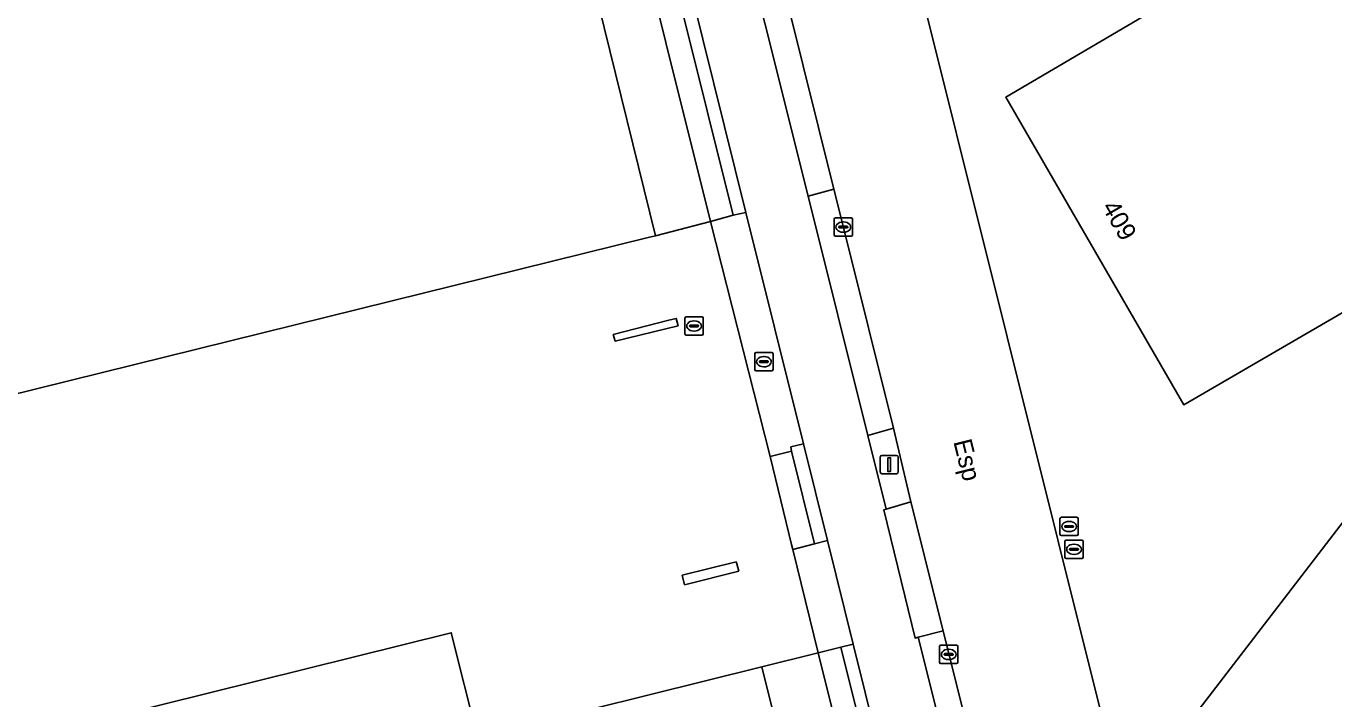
# Model space of a CAD drawing. Extents: x 161385 to 162589, y 388479 to 389756.
# Drawn here: x 162143.2 to 162214.6, y 388892.6 to 388929.3 of the extents above; entities that cross this region are included whole.
import ezdxf

# ---------------------------------------------------------------- set-up
doc = ezdxf.new("R2010")
doc.units = 0
for name, color, linetype in [('IMGEO_Berm_groen', 7, 'Continuous'), ('IMGEO_Brandkraan', 7, 'Continuous'), ('IMGEO_Erf', 7, 'Continuous'), ('IMGEO_Fietspad_gesloten', 7, 'Continuous'), ('IMGEO_Groenvoorziening', 7, 'Continuous'), ('IMGEO_Haag', 7, 'Continuous'), ('IMGEO_Kolk', 7, 'Continuous'), ('IMGEO_Lichtmast', 7, 'Continuous'), ('IMGEO_Openbare_ruimte_label', 7, 'Continuous'), ('IMGEO_Pand', 7, 'Continuous'), ('IMGEO_Pand_nummerreeks', 7, 'Continuous'), ('IMGEO_Rijbaan_lokaal_gesloten', 7, 'Continuous'), ('IMGEO_Rioolput', 7, 'Continuous'), ('IMGEO_Voetpad_open', 7, 'Continuous')]:
    doc.layers.add(name, color=color, linetype=linetype)

msp = doc.modelspace()

# ---------------------------------------------------------------- linework, layer by layer
at = {"layer": 'IMGEO_Berm_groen'}
for points in [[(162168.252, 388959.856), (162174.351, 388948.443), (162174.712, 388947.441), (162181.806, 388918.962), (162182.503, 388919.118), (162175.468, 388947.425)], [(162173.035, 388960.094), (162178.112, 388950.367), (162178.805, 388948.341), (162185.895, 388919.999), (162187.309, 388920.388), (162183.124, 388937.227), (162178.223, 388956.81)], [(162193.265, 388896.286), (162191.915, 388895.933), (162207.606, 388833.207)], [(162211.426, 388823.482), (162207.148, 388840.97), (162202.335, 388860.2), (162200.937, 388865.633), (162193.265, 388896.286)], [(162204.161, 388831.979), (162188.36, 388895.556), (162187.678, 388895.387), (162203.383, 388832.334), (162203.503, 388831.163), (162203.372, 388829.992), (162199.262, 388811.491), (162198.971, 388810.158), (162197.816, 388810.478), (162144.44, 388825.28)]]:
    msp.add_lwpolyline(points, dxfattribs=at)
at = {"layer": 'IMGEO_Brandkraan'}
for p, q in [((162182.984, 388910.543), (162182.984, 388911.395)), ((162183.059, 388911.469), (162183.911, 388911.469)), ((162183.472, 388911.249), (162183.497, 388911.249)), ((162183.985, 388911.395), (162183.985, 388910.543)), ((162183.911, 388910.469), (162183.059, 388910.469)), ((162183.243, 388910.963), (162183.243, 388910.975)), ((162183.681, 388910.926), (162183.283, 388910.926)), ((162183.286, 388911.012), (162183.684, 388911.012)), ((162183.495, 388910.689), (162183.47, 388910.689)), ((162183.727, 388910.975), (162183.727, 388910.963))]:
    msp.add_line(p, q, dxfattribs=at)
for points in [[(162182.984, 388910.543), (162182.984, 388911.395)], [(162183.059, 388911.469), (162183.911, 388911.469)], [(162183.985, 388911.395), (162183.985, 388910.543)], [(162183.911, 388910.469), (162183.059, 388910.469)]]:
    msp.add_lwpolyline(points, dxfattribs=at)
for centre, radius, start, end in [((162183.061, 388911.393), 0.0765, 91.55205, 178.44795), ((162183.061, 388911.393), 0.0765, 91.55205, 178.44795), ((162183.909, 388911.393), 0.0765, 1.55205, 88.44795), ((162183.909, 388911.393), 0.0765, 1.55205, 88.44795), ((162183.061, 388910.545), 0.0765, 181.55205, 268.44795), ((162183.061, 388910.545), 0.0765, 181.55205, 268.44795), ((162183.283, 388910.972), 0.0403, 85.87752, 175.75265), ((162183.28, 388910.962), 0.0366, 178.93798, 274.71019), ((162183.684, 388910.969), 0.043, 264.86636, 352.45326), ((162183.688, 388910.974), 0.0386, 1.73085, 96.63898), ((162183.909, 388910.545), 0.0765, 271.55205, 358.44795), ((162183.909, 388910.545), 0.0765, 271.55205, 358.44795)]:
    msp.add_arc(centre, radius, start, end, dxfattribs=at)
for centre, major_axis, ratio, start_param, end_param in [((162183.471, 388910.969), (-0.387, 0.002), 0.722429, 4.712389, 7.853982), ((162183.496, 388910.969), (-0.39, 0.002), 0.717154, 1.570796, 4.712389)]:
    msp.add_ellipse(centre, major_axis=major_axis, ratio=ratio, start_param=start_param, end_param=end_param, dxfattribs=at)
at = {"layer": 'IMGEO_Erf'}
for points in [[(162205.565, 388889.805), (162226.358, 388916.854), (162240.417, 388950.904), (162224.076, 388941.428), (162229.276, 388932.462), (162223.571, 388918.583), (162206.409, 388908.625), (162196.702, 388925.403), (162214.07, 388935.626), (162208.932, 388944.442), (162211.169, 388945.746), (162201.412, 388962.483), (162199.18, 388961.18), (162188.976, 388978.704)], [(162183.768, 388977.824), (162184.88, 388973.335), (162189.456, 388954.856), (162186.365, 388954.055), (162191.224, 388934.569), (162202.309, 388890.111)], [(162132.018, 388887.649), (162166.416, 388896.18), (162167.852, 388890.466), (162183.364, 388894.315), (162186.448, 388895.081), (162185.059, 388900.727), (162184.992, 388901.004), (162183.819, 388905.803), (162180.574, 388918.618), (162177.572, 388917.843), (162177.16, 388917.737), (162138.538, 388908.194), (162139.672, 388903.596), (162139.769, 388903.263), (162113.318, 388896.678), (162111.134, 388905.465), (162097.709, 388959.487), (162092.864, 388959.27), (162092.007, 388959.232), (162070.244, 388958.003)]]:
    msp.add_lwpolyline(points, dxfattribs=at)
for points in [[(162175.263, 388912.453), (162178.288, 388913.227), (162178.7, 388913.332), (162178.8, 388912.928), (162175.374, 388912.09)], [(162181.979, 388900.056), (162182.005, 388899.95), (162182.109, 388899.534), (162179.159, 388898.799), (162179.029, 388899.32)]]:
    msp.add_lwpolyline(points, close=True, dxfattribs=at)
at = {"layer": 'IMGEO_Fietspad_gesloten'}
for points in [[(162207.606, 388833.207), (162191.915, 388895.933), (162191.743, 388895.888), (162190.041, 388902.881), (162190.167, 388902.919), (162189.162, 388906.938), (162185.895, 388919.999), (162178.805, 388948.341), (162178.112, 388950.367)], [(162175.468, 388947.425), (162182.503, 388919.118), (162185.642, 388906.491), (162186.955, 388901.209), (162188.36, 388895.556), (162204.161, 388831.979)]]:
    msp.add_lwpolyline(points, dxfattribs=at)
at = {"layer": 'IMGEO_Groenvoorziening'}
for points in [[(162239.092, 389024.232), (162220.427, 389011.743), (162215.633, 389008.346), (162219.792, 389002.347), (162224.181, 389004.888), (162241.542, 389019.155), (162259.427, 389028.006), (162271.605, 389026.307), (162264.508, 389009.017), (162260.806, 389000), (162240.417, 388950.904), (162226.358, 388916.854), (162205.565, 388889.805)], [(162170.939, 388944.575), (162174.455, 388930.454), (162177.572, 388917.843), (162180.574, 388918.618), (162173.275, 388947.868), (162169.439, 388955.072), (162165.933, 388952.778), (162170.086, 388946.422)], [(162197.491, 388827.486), (162196.957, 388825.564), (162198.402, 388825.168), (162200.919, 388824.477), (162202.145, 388829.978), (162202.283, 388830.935), (162202.214, 388831.899), (162186.448, 388895.081), (162183.364, 388894.315), (162190.591, 388865.254), (162190.288, 388865.174), (162190.162, 388865.576), (162189.064, 388865.285), (162197.59, 388830.934)]]:
    msp.add_lwpolyline(points, dxfattribs=at)
msp.add_lwpolyline([(162191.505, 388903.316), (162190.561, 388907.35), (162189.162, 388906.938), (162190.167, 388902.919)], close=True, dxfattribs=at)
at = {"layer": 'IMGEO_Haag'}
msp.add_lwpolyline([(162170.939, 388944.575), (162174.455, 388930.454), (162177.572, 388917.843), (162180.574, 388918.618), (162173.275, 388947.868), (162169.439, 388955.072), (162165.933, 388952.778), (162170.086, 388946.422)], dxfattribs=at)
at = {"layer": 'IMGEO_Kolk'}
for p, q in [((162187.32, 388917.888), (162187.32, 388918.74)), ((162187.395, 388918.814), (162188.247, 388918.814)), ((162187.579, 388918.308), (162187.579, 388918.32)), ((162187.622, 388918.357), (162188.02, 388918.357)), ((162187.808, 388918.594), (162187.833, 388918.594)), ((162188.063, 388918.32), (162188.063, 388918.308)), ((162188.321, 388918.74), (162188.321, 388917.888)), ((162188.247, 388917.814), (162187.395, 388917.814)), ((162188.017, 388918.271), (162187.619, 388918.271)), ((162187.831, 388918.034), (162187.806, 388918.034)), ((162193.15, 388895.501), (162194.002, 388895.501)), ((162193.075, 388894.575), (162193.075, 388895.427)), ((162193.334, 388894.995), (162193.334, 388895.007)), ((162193.772, 388894.958), (162193.374, 388894.958)), ((162193.377, 388895.044), (162193.775, 388895.044)), ((162193.563, 388895.281), (162193.588, 388895.281)), ((162193.818, 388895.007), (162193.818, 388894.995)), ((162194.076, 388895.427), (162194.076, 388894.575)), ((162194.002, 388894.501), (162193.15, 388894.501)), ((162193.586, 388894.721), (162193.561, 388894.721))]:
    msp.add_line(p, q, dxfattribs=at)
for points in [[(162187.32, 388917.888), (162187.32, 388918.74)], [(162187.395, 388918.814), (162188.247, 388918.814)], [(162188.321, 388918.74), (162188.321, 388917.888)], [(162188.247, 388917.814), (162187.395, 388917.814)], [(162193.15, 388895.501), (162194.002, 388895.501)], [(162193.075, 388894.575), (162193.075, 388895.427)], [(162194.076, 388895.427), (162194.076, 388894.575)], [(162194.002, 388894.501), (162193.15, 388894.501)]]:
    msp.add_lwpolyline(points, dxfattribs=at)
for centre, radius, start, end in [((162187.397, 388918.738), 0.0765, 91.55205, 178.44795), ((162187.397, 388918.738), 0.0765, 91.55205, 178.44795), ((162187.619, 388918.317), 0.0403, 85.87752, 175.75265), ((162187.616, 388918.307), 0.0366, 178.93798, 274.71019), ((162188.02, 388918.314), 0.043, 264.86636, 352.45326), ((162188.024, 388918.319), 0.0386, 1.73085, 96.63898), ((162188.245, 388918.738), 0.0765, 1.55205, 88.44795), ((162188.245, 388918.738), 0.0765, 1.55205, 88.44795), ((162187.397, 388917.89), 0.0765, 181.55205, 268.44795), ((162187.397, 388917.89), 0.0765, 181.55205, 268.44795), ((162188.245, 388917.89), 0.0765, 271.55205, 358.44795), ((162188.245, 388917.89), 0.0765, 271.55205, 358.44795), ((162193.152, 388895.425), 0.0765, 91.55205, 178.44795), ((162193.152, 388895.425), 0.0765, 91.55205, 178.44795), ((162194, 388895.425), 0.0765, 1.55205, 88.44795), ((162194, 388895.425), 0.0765, 1.55205, 88.44795), ((162193.374, 388895.004), 0.0403, 85.87752, 175.75265), ((162193.371, 388894.994), 0.0366, 178.93798, 274.71019), ((162193.775, 388895.001), 0.043, 264.86636, 352.45326), ((162193.779, 388895.006), 0.0386, 1.73085, 96.63898), ((162193.152, 388894.577), 0.0765, 181.55205, 268.44795), ((162193.152, 388894.577), 0.0765, 181.55205, 268.44795), ((162194, 388894.577), 0.0765, 271.55205, 358.44795), ((162194, 388894.577), 0.0765, 271.55205, 358.44795)]:
    msp.add_arc(centre, radius, start, end, dxfattribs=at)
for centre, major_axis, ratio, start_param, end_param in [((162187.807, 388918.314), (-0.387, 0.002), 0.722429, 4.712389, 7.853982), ((162187.832, 388918.314), (-0.39, 0.002), 0.717154, 1.570796, 4.712389), ((162193.562, 388895.001), (-0.387, 0.002), 0.722429, 4.712389, 7.853982), ((162193.587, 388895.001), (-0.39, 0.002), 0.717154, 1.570796, 4.712389)]:
    msp.add_ellipse(centre, major_axis=major_axis, ratio=ratio, start_param=start_param, end_param=end_param, dxfattribs=at)
at = {"layer": 'IMGEO_Lichtmast'}
for p, q in [((162189.831, 388904.957), (162189.831, 388905.757)), ((162189.831, 388905.757), (162189.831, 388904.957)), ((162189.931, 388905.857), (162190.721, 388905.857)), ((162190.721, 388905.857), (162189.931, 388905.857)), ((162190.821, 388905.757), (162190.821, 388904.957)), ((162190.821, 388904.957), (162190.821, 388905.757)), ((162190.721, 388904.857), (162189.931, 388904.857)), ((162189.931, 388904.857), (162190.721, 388904.857))]:
    msp.add_line(p, q, dxfattribs=at)
msp.add_lwpolyline([(162190.251, 388905.732), (162190.401, 388905.732), (162190.401, 388904.982), (162190.251, 388904.982), (162190.251, 388905.732)], dxfattribs=at)
for centre, start, end in [((162189.931, 388905.757), 90, 180), ((162189.931, 388905.757), 90, 180), ((162190.721, 388905.757), 0, 90), ((162190.721, 388905.757), 360, 90), ((162189.931, 388904.957), 180, 270), ((162189.931, 388904.957), 180, 270), ((162190.721, 388904.957), 270, 0), ((162190.721, 388904.957), 270, 0)]:
    msp.add_arc(centre, 0.1, start, end, dxfattribs=at)
at = {"layer": 'IMGEO_Pand'}
for points in [[(162169.55, 388944.027), (162168.778, 388945.775), (162161.824, 388956.412), (162160.993, 388958.019), (162160.239, 388959.703), (162159.611, 388961.555), (162127.029, 388959.717), (162126.962, 388961.16), (162114.266, 388960.436), (162108.384, 388960.1), (162107.827, 388960.068), (162106.591, 388960.016), (162097.709, 388959.487), (162111.134, 388905.465), (162113.318, 388896.678), (162139.769, 388903.263), (162139.672, 388903.596), (162138.538, 388908.194), (162177.16, 388917.737), (162177.572, 388917.843), (162174.455, 388930.454), (162173.027, 388930.101)], [(162224.076, 388941.428), (162214.07, 388935.626), (162196.702, 388925.403), (162206.409, 388908.625), (162223.571, 388918.583), (162229.276, 388932.462)], [(162178.8, 388912.928), (162178.7, 388913.332), (162178.288, 388913.227), (162175.263, 388912.453), (162175.374, 388912.09)], [(162181.979, 388900.056), (162179.029, 388899.32), (162179.159, 388898.799), (162182.109, 388899.534), (162182.005, 388899.95)]]:
    msp.add_lwpolyline(points, close=True, dxfattribs=at)
msp.add_lwpolyline([(162197.59, 388830.934), (162189.064, 388865.285), (162190.162, 388865.576), (162190.288, 388865.174), (162190.591, 388865.254), (162183.364, 388894.315), (162167.852, 388890.466), (162166.416, 388896.18), (162132.018, 388887.649), (162146.475, 388829.422), (162146.531, 388829.196), (162168.229, 388823.15), (162168.624, 388824.595), (162194.672, 388817.342), (162195.654, 388820.875), (162196.957, 388825.564), (162197.491, 388827.486)], dxfattribs=at)
at = {"layer": 'IMGEO_Rijbaan_lokaal_gesloten'}
for points in [[(162204.281, 388882.203), (162202.309, 388890.111), (162191.224, 388934.569), (162186.365, 388954.055), (162184.443, 388961.763)], [(162177.46, 388959.97), (162178.223, 388956.81), (162183.124, 388937.227), (162187.309, 388920.388), (162187.85, 388918.21), (162190.561, 388907.35), (162191.505, 388903.316), (162193.265, 388896.286), (162200.937, 388865.633), (162202.335, 388860.2), (162207.148, 388840.97), (162211.426, 388823.482)]]:
    msp.add_lwpolyline(points, dxfattribs=at)
at = {"layer": 'IMGEO_Rioolput'}
for p, q in [((162179.173, 388912.492), (162179.173, 388913.344)), ((162179.248, 388913.418), (162180.1, 388913.418)), ((162180.174, 388913.344), (162180.174, 388912.492)), ((162179.432, 388912.912), (162179.432, 388912.924)), ((162179.87, 388912.875), (162179.472, 388912.875)), ((162179.475, 388912.961), (162179.873, 388912.961)), ((162179.684, 388912.638), (162179.659, 388912.638)), ((162179.661, 388913.198), (162179.686, 388913.198)), ((162179.916, 388912.924), (162179.916, 388912.912)), ((162180.1, 388912.418), (162179.248, 388912.418)), ((162199.649, 388901.554), (162199.649, 388902.406)), ((162199.724, 388902.48), (162200.576, 388902.48)), ((162199.908, 388901.974), (162199.908, 388901.986)), ((162200.346, 388901.937), (162199.948, 388901.937)), ((162199.951, 388902.023), (162200.349, 388902.023)), ((162200.137, 388902.26), (162200.162, 388902.26)), ((162200.392, 388901.986), (162200.392, 388901.974)), ((162200.65, 388902.406), (162200.65, 388901.554)), ((162200.576, 388901.48), (162199.724, 388901.48)), ((162199.99, 388901.234), (162200.842, 388901.234)), ((162200.16, 388901.7), (162200.135, 388901.7)), ((162199.915, 388900.308), (162199.915, 388901.16)), ((162200.174, 388900.728), (162200.174, 388900.74)), ((162200.612, 388900.691), (162200.214, 388900.691)), ((162200.217, 388900.777), (162200.615, 388900.777)), ((162200.426, 388900.454), (162200.401, 388900.454)), ((162200.403, 388901.014), (162200.428, 388901.014)), ((162200.658, 388900.74), (162200.658, 388900.728)), ((162200.916, 388901.16), (162200.916, 388900.308)), ((162200.842, 388900.234), (162199.99, 388900.234))]:
    msp.add_line(p, q, dxfattribs=at)
for points in [[(162179.173, 388912.492), (162179.173, 388913.344)], [(162179.248, 388913.418), (162180.1, 388913.418)], [(162180.174, 388913.344), (162180.174, 388912.492)], [(162180.1, 388912.418), (162179.248, 388912.418)], [(162199.649, 388901.554), (162199.649, 388902.406)], [(162199.724, 388902.48), (162200.576, 388902.48)], [(162200.65, 388902.406), (162200.65, 388901.554)], [(162200.576, 388901.48), (162199.724, 388901.48)], [(162199.99, 388901.234), (162200.842, 388901.234)], [(162199.915, 388900.308), (162199.915, 388901.16)], [(162200.916, 388901.16), (162200.916, 388900.308)], [(162200.842, 388900.234), (162199.99, 388900.234)]]:
    msp.add_lwpolyline(points, dxfattribs=at)
for centre, radius, start, end in [((162179.25, 388913.342), 0.0765, 91.55205, 178.44795), ((162179.25, 388913.342), 0.0765, 91.55205, 178.44795), ((162180.098, 388913.342), 0.0765, 1.55205, 88.44795), ((162180.098, 388913.342), 0.0765, 1.55205, 88.44795), ((162179.472, 388912.921), 0.0403, 85.87752, 175.75265), ((162179.469, 388912.911), 0.0366, 178.93798, 274.71019), ((162179.873, 388912.918), 0.043, 264.86636, 352.45326), ((162179.877, 388912.923), 0.0386, 1.73085, 96.63898), ((162179.25, 388912.494), 0.0765, 181.55205, 268.44795), ((162179.25, 388912.494), 0.0765, 181.55205, 268.44795), ((162180.098, 388912.494), 0.0765, 271.55205, 358.44795), ((162180.098, 388912.494), 0.0765, 271.55205, 358.44795), ((162199.726, 388902.404), 0.0765, 91.55205, 178.44795), ((162199.726, 388902.404), 0.0765, 91.55205, 178.44795), ((162199.948, 388901.983), 0.0403, 85.87752, 175.75265), ((162199.945, 388901.973), 0.0366, 178.93798, 274.71019), ((162200.349, 388901.98), 0.043, 264.86636, 352.45326), ((162200.353, 388901.985), 0.0386, 1.73085, 96.63898), ((162200.574, 388902.404), 0.0765, 1.55205, 88.44795), ((162200.574, 388902.404), 0.0765, 1.55205, 88.44795), ((162199.726, 388901.556), 0.0765, 181.55205, 268.44795), ((162199.726, 388901.556), 0.0765, 181.55205, 268.44795), ((162199.992, 388901.158), 0.0765, 91.55205, 178.44795), ((162199.992, 388901.158), 0.0765, 91.55205, 178.44795), ((162200.574, 388901.556), 0.0765, 271.55205, 358.44795), ((162200.574, 388901.556), 0.0765, 271.55205, 358.44795), ((162200.84, 388901.158), 0.0765, 1.55205, 88.44795), ((162200.84, 388901.158), 0.0765, 1.55205, 88.44795), ((162200.214, 388900.737), 0.0403, 85.87752, 175.75265), ((162200.211, 388900.727), 0.0366, 178.93798, 274.71019), ((162200.615, 388900.734), 0.043, 264.86636, 352.45326), ((162200.619, 388900.739), 0.0386, 1.73085, 96.63898), ((162199.992, 388900.31), 0.0765, 181.55205, 268.44795), ((162199.992, 388900.31), 0.0765, 181.55205, 268.44795), ((162200.84, 388900.31), 0.0765, 271.55205, 358.44795), ((162200.84, 388900.31), 0.0765, 271.55205, 358.44795)]:
    msp.add_arc(centre, radius, start, end, dxfattribs=at)
for centre, major_axis, ratio, start_param, end_param in [((162179.66, 388912.918), (-0.387, 0.002), 0.722429, 4.712389, 7.853982), ((162179.685, 388912.918), (-0.39, 0.002), 0.717154, 1.570796, 4.712389), ((162200.136, 388901.98), (-0.387, 0.002), 0.722429, 4.712389, 7.853982), ((162200.161, 388901.98), (-0.39, 0.002), 0.717154, 1.570796, 4.712389), ((162200.402, 388900.734), (-0.387, 0.002), 0.722429, 4.712389, 7.853982), ((162200.427, 388900.734), (-0.39, 0.002), 0.717154, 1.570796, 4.712389)]:
    msp.add_ellipse(centre, major_axis=major_axis, ratio=ratio, start_param=start_param, end_param=end_param, dxfattribs=at)
at = {"layer": 'IMGEO_Voetpad_open'}
msp.add_lwpolyline([(162166.939, 388959.755), (162167.176, 388959.321), (162169.439, 388955.072), (162173.275, 388947.868), (162180.574, 388918.618), (162181.806, 388918.962), (162174.712, 388947.441), (162174.351, 388948.443), (162168.252, 388959.856)], dxfattribs=at)
for points in [[(162189.162, 388906.938), (162190.561, 388907.35), (162187.85, 388918.21), (162187.309, 388920.388), (162185.895, 388919.999)], [(162184.996, 388906.096), (162184.956, 388906.316), (162185.642, 388906.491), (162182.503, 388919.118), (162181.806, 388918.962), (162180.574, 388918.618), (162183.819, 388905.803)], [(162185.642, 388906.491), (162184.956, 388906.316), (162184.996, 388906.096), (162186.241, 388901.026), (162186.955, 388901.209)], [(162186.241, 388901.026), (162184.996, 388906.096), (162183.819, 388905.803), (162184.992, 388901.004), (162185.059, 388900.727)], [(162193.265, 388896.286), (162191.505, 388903.316), (162190.167, 388902.919), (162190.041, 388902.881), (162191.743, 388895.888), (162191.915, 388895.933)], [(162186.955, 388901.209), (162186.241, 388901.026), (162185.059, 388900.727), (162186.448, 388895.081), (162187.678, 388895.387), (162188.36, 388895.556)], [(162203.372, 388829.992), (162203.503, 388831.163), (162203.383, 388832.334), (162187.678, 388895.387), (162186.448, 388895.081), (162202.214, 388831.899), (162202.283, 388830.935), (162202.145, 388829.978), (162200.919, 388824.477), (162199.861, 388819.726), (162198.455, 388813.42), (162198.067, 388811.633), (162197.816, 388810.478), (162198.971, 388810.158), (162199.262, 388811.491)]]:
    msp.add_lwpolyline(points, close=True, dxfattribs=at)

# ---------------------------------------------------------------- texts
at = {"layer": 'IMGEO_Openbare_ruimte_label'}
msp.add_text('Esp', height=1, rotation=284.00844, dxfattribs=at).set_placement((162193.824, 388906.612))
at = {"layer": 'IMGEO_Pand_nummerreeks'}
msp.add_text('409', height=1, rotation=300.05143, dxfattribs=at).set_placement((162201.905, 388919.406))

doc.saveas('drawing.dxf')
